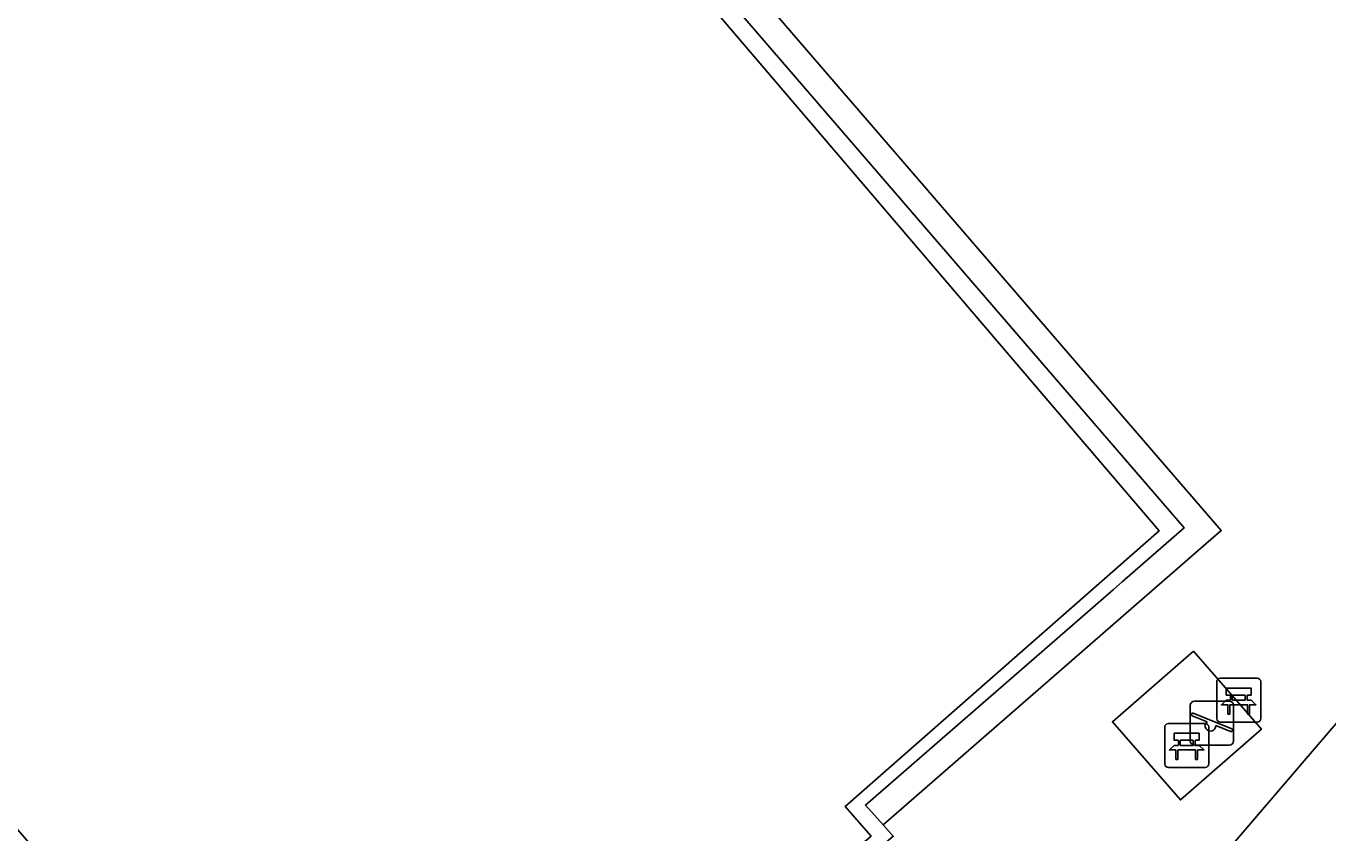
# Model space of a CAD drawing. Extents: x 159280 to 160375, y 384531 to 385872.
# Drawn here: x 159811.44 to 159841.11, y 384708.05 to 384726.45 of the extents above; entities that cross this region are included whole.
import ezdxf

# ---------------------------------------------------------------- set-up
doc = ezdxf.new("R2010")
doc.units = 0
for name, color, linetype in [('IMGEO_Bank', 7, 'Continuous'), ('IMGEO_Groenvoorziening', 7, 'Continuous'), ('IMGEO_Haag', 7, 'Continuous'), ('IMGEO_Speelvoorziening', 7, 'Continuous'), ('IMGEO_Voetpad_halfverhard', 7, 'Continuous')]:
    doc.layers.add(name, color=color, linetype=linetype)

msp = doc.modelspace()

# ---------------------------------------------------------------- linework, layer by layer
at = {"layer": 'IMGEO_Bank'}
for p, q in [((159838.65, 384711.578), (159839.491, 384711.578)), ((159839.491, 384711.578), (159838.65, 384711.578)), ((159838.575, 384710.653), (159838.575, 384711.494)), ((159838.575, 384711.494), (159838.575, 384710.653)), ((159839.575, 384711.503), (159839.575, 384710.662)), ((159839.575, 384710.662), (159839.575, 384711.503)), ((159839.272, 384710.976), (159838.879, 384710.976)), ((159838.884, 384711.084), (159838.884, 384711.19)), ((159838.928, 384711.19), (159838.928, 384711.084)), ((159839.216, 384711.196), (159838.934, 384711.196)), ((159838.934, 384711.078), (159839.216, 384711.078)), ((159839.222, 384711.084), (159839.222, 384711.19)), ((159839.266, 384711.19), (159839.266, 384711.084)), ((159837.39, 384709.622), (159837.39, 384710.463)), ((159837.39, 384710.463), (159837.39, 384709.622)), ((159837.465, 384710.547), (159838.306, 384710.547)), ((159838.306, 384710.547), (159837.465, 384710.547)), ((159838.39, 384710.472), (159838.39, 384709.631)), ((159838.39, 384709.631), (159838.39, 384710.472)), ((159839.5, 384710.578), (159838.659, 384710.578)), ((159838.659, 384710.578), (159839.5, 384710.578)), ((159837.699, 384710.053), (159837.699, 384710.159)), ((159837.743, 384710.159), (159837.743, 384710.053)), ((159838.031, 384710.165), (159837.749, 384710.165)), ((159838.037, 384710.053), (159838.037, 384710.159)), ((159838.081, 384710.159), (159838.081, 384710.053)), ((159838.087, 384709.945), (159837.694, 384709.945)), ((159837.749, 384710.047), (159838.031, 384710.047)), ((159838.315, 384709.547), (159837.474, 384709.547)), ((159837.474, 384709.547), (159838.315, 384709.547))]:
    msp.add_line(p, q, dxfattribs=at)
for points in [[(159838.878, 384711.196), (159838.792, 384711.196), (159838.792, 384711.357), (159839.355, 384711.357), (159839.355, 384711.196), (159839.272, 384711.196)], [(159838.822, 384710.976), (159838.68, 384710.976), (159838.792, 384711.078), (159838.878, 384711.078)], [(159838.872, 384710.969), (159838.872, 384710.762), (159838.829, 384710.762), (159838.829, 384710.969)], [(159839.272, 384711.078), (159839.355, 384711.078), (159839.467, 384710.976), (159839.328, 384710.976)], [(159839.322, 384710.969), (159839.322, 384710.762), (159839.278, 384710.762), (159839.278, 384710.969)], [(159837.693, 384710.165), (159837.607, 384710.165), (159837.607, 384710.326), (159838.17, 384710.326), (159838.17, 384710.165), (159838.087, 384710.165)], [(159837.637, 384709.945), (159837.495, 384709.945), (159837.607, 384710.047), (159837.693, 384710.047)], [(159837.687, 384709.938), (159837.687, 384709.731), (159837.644, 384709.731), (159837.644, 384709.938)], [(159838.087, 384710.047), (159838.17, 384710.047), (159838.282, 384709.945), (159838.143, 384709.945)], [(159838.137, 384709.938), (159838.137, 384709.731), (159838.093, 384709.731), (159838.093, 384709.938)]]:
    msp.add_lwpolyline(points, dxfattribs=at)
for centre, radius, start, end in [((159838.653, 384711.5), 0.0779, 92.4484, 184.2845), ((159838.653, 384711.5), 0.0779, 92.4484, 184.2845), ((159839.497, 384711.5), 0.0779, 2.4484, 94.2845), ((159839.497, 384711.5), 0.0779, 2.4484, 94.2845), ((159838.822, 384710.969), 0.00671, 2.8957, 87.1043), ((159838.879, 384710.969), 0.00671, 92.8957, 177.1043), ((159838.877, 384711.189), 0.00671, 2.8957, 87.1043), ((159838.877, 384711.085), 0.00671, 272.8957, 357.1043), ((159838.934, 384711.189), 0.00671, 92.8957, 177.1043), ((159838.934, 384711.085), 0.00671, 182.8957, 267.1043), ((159839.216, 384711.189), 0.00671, 2.8957, 87.1043), ((159839.216, 384711.085), 0.00671, 272.8957, 357.1043), ((159839.273, 384711.189), 0.00671, 92.8957, 177.1043), ((159839.273, 384711.085), 0.00671, 182.8957, 267.1043), ((159839.271, 384710.969), 0.00671, 2.8957, 87.1043), ((159839.328, 384710.969), 0.00671, 92.8957, 177.1043), ((159837.468, 384710.469), 0.0779, 92.4484, 184.2845), ((159837.468, 384710.469), 0.0779, 92.4484, 184.2845), ((159838.312, 384710.469), 0.0779, 2.4484, 94.2845), ((159838.312, 384710.469), 0.0779, 2.4484, 94.2845), ((159838.653, 384710.656), 0.0779, 182.4484, 274.2845), ((159838.653, 384710.656), 0.0779, 182.4484, 274.2845), ((159839.497, 384710.656), 0.0779, 272.4484, 4.2845), ((159839.497, 384710.656), 0.0779, 272.4484, 4.2845), ((159837.692, 384710.158), 0.00671, 2.8957, 87.1043), ((159837.749, 384710.158), 0.00671, 92.8957, 177.1043), ((159838.031, 384710.158), 0.00671, 2.8957, 87.1043), ((159838.088, 384710.158), 0.00671, 92.8957, 177.1043), ((159837.637, 384709.938), 0.00671, 2.8957, 87.1043), ((159837.694, 384709.938), 0.00671, 92.8957, 177.1043), ((159837.692, 384710.054), 0.00671, 272.8957, 357.1043), ((159837.749, 384710.054), 0.00671, 182.8957, 267.1043), ((159838.031, 384710.054), 0.00671, 272.8957, 357.1043), ((159838.088, 384710.054), 0.00671, 182.8957, 267.1043), ((159838.086, 384709.938), 0.00671, 2.8957, 87.1043), ((159838.143, 384709.938), 0.00671, 92.8957, 177.1043), ((159837.468, 384709.625), 0.0779, 182.4484, 274.2845), ((159837.468, 384709.625), 0.0779, 182.4484, 274.2845), ((159838.312, 384709.625), 0.0779, 272.4484, 4.2845), ((159838.312, 384709.625), 0.0779, 272.4484, 4.2845)]:
    msp.add_arc(centre, radius, start, end, dxfattribs=at)
at = {"layer": 'IMGEO_Groenvoorziening'}
for points in [[(159795.39, 384726.487), (159819.037, 384699.108), (159826.22, 384705.444), (159826.841, 384704.725), (159830.697, 384707.98), (159830.107, 384708.657), (159837.263, 384714.942), (159813.645, 384742.611), (159806.403, 384736.214), (159805.756, 384736.928), (159801.953, 384733.65), (159802.611, 384732.865), (159795.39, 384726.487)], [(159838.044, 384712.196), (159836.196, 384710.588), (159837.745, 384708.807), (159839.593, 384710.415), (159838.044, 384712.196)], [(159830.969, 384708.239), (159831.203, 384707.977), (159826.824, 384704.197), (159826.593, 384704.461)]]:
    msp.add_lwpolyline(points, dxfattribs=at)
at = {"layer": 'IMGEO_Haag'}
for points in [[(159830.969, 384708.239), (159837.155, 384713.623), (159838.675, 384714.945), (159837.427, 384716.393), (159827.511, 384727.898), (159827.058, 384727.504)], [(159827.058, 384727.504), (159837.831, 384715.006), (159836.415, 384713.774), (159836.221, 384713.605), (159830.569, 384708.687), (159830.969, 384708.239)]]:
    msp.add_lwpolyline(points, dxfattribs=at)
at = {"layer": 'IMGEO_Speelvoorziening'}
for p, q in [((159838.069, 384711.055), (159838.859, 384711.055)), ((159838.859, 384711.055), (159838.069, 384711.055)), ((159837.969, 384710.155), (159837.969, 384710.955)), ((159837.969, 384710.955), (159837.969, 384710.155)), ((159838.352, 384710.583), (159838.013, 384710.72)), ((159838.038, 384710.78), (159838.914, 384710.427)), ((159838.959, 384710.955), (159838.959, 384710.155)), ((159838.959, 384710.155), (159838.959, 384710.955)), ((159838.89, 384710.367), (159838.55, 384710.504)), ((159838.859, 384710.055), (159838.069, 384710.055)), ((159838.069, 384710.055), (159838.859, 384710.055))]:
    msp.add_line(p, q, dxfattribs=at)
for centre, radius, start, end in [((159838.069, 384710.955), 0.1, 90, 180), ((159838.069, 384710.955), 0.1, 90, 180), ((159838.859, 384710.955), 0.1, 0, 90), ((159838.859, 384710.955), 0.1, 360, 90), ((159838.026, 384710.75), 0.0327, 68.078, 248.078), ((159838.431, 384710.493), 0.12, 130.9928, 5.1632), ((159838.902, 384710.397), 0.0327, 248.078, 68.078), ((159838.069, 384710.155), 0.1, 180, 270), ((159838.069, 384710.155), 0.1, 180, 270), ((159838.859, 384710.155), 0.1, 270, 0), ((159838.859, 384710.155), 0.1, 270, 0)]:
    msp.add_arc(centre, radius, start, end, dxfattribs=at)
at = {"layer": 'IMGEO_Voetpad_halfverhard'}
msp.add_lwpolyline([(159849.834, 384720.526), (159826.424, 384693.169), (159820.737, 384699.345)], dxfattribs=at)

doc.saveas('drawing.dxf')
